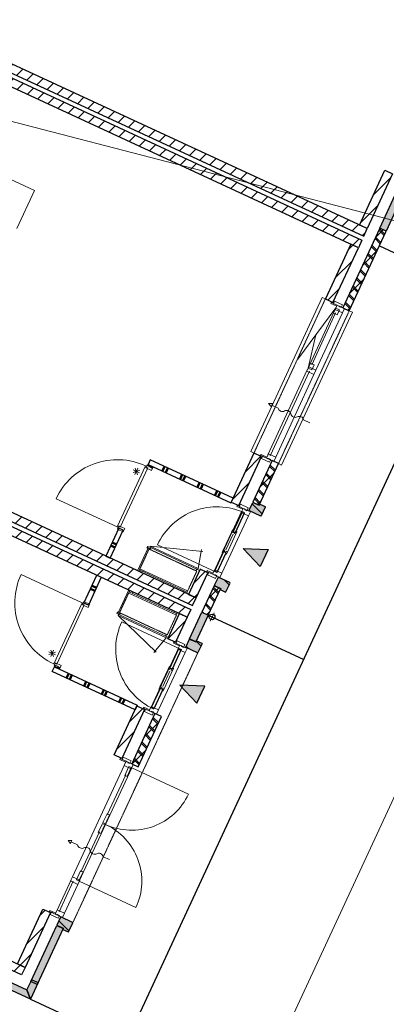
# Model space of a CAD drawing. Extents: x -1000932 to 2054797, y 285738 to 764020.
# Tile 824 of 1056: x 1246435 to 1251659, y 550526 to 564554. Entities that reach past the tile are written whole.
import ezdxf

# ---------------------------------------------------------------- set-up
doc = ezdxf.new("R2010")
doc.units = 0
doc.header["$MEASUREMENT"] = 0
doc.linetypes.add('DASHED', pattern=[0.75, 0.5, -0.25])
doc.layers.add('31.', color=7, linetype='CONTINUOUS')
doc.layers.add('HATCH_REACTORS', color=7, linetype='CONTINUOUS')
doc.layers.add('T05', color=84, linetype='CONTINUOUS', lineweight=0)
pattern_1 = [(45, (1550275.82, 918770.12), (106.06602, -106.066015), [])]
pattern_2 = [(135, (1550240.47, 918946.9), (84.852813, 84.852814), []), (135, (1550254.61, 918961.04), (84.852813, 84.852814), [])]
pattern_3 = [(135, (1550275.82, 918982.25), (106.066017, 106.06602), [])]

msp = doc.modelspace()

# ---------------------------------------------------------------- hatches: boundary and pattern name
at = {"layer": '31.', "linetype": 'Continuous'}
h = msp.add_hatch(dxfattribs=at)
h.set_pattern_fill('ARKEY_P_050A40_12', style=0, pattern_type=0)
h.set_pattern_definition(pattern_1)
h.paths.add_polyline_path([(1251336.35, 561469.311), (1251386.787, 561578.186), (1241451.069, 566180.779), (1241400.631, 566071.873)], flags=0)
h = msp.add_hatch(dxfattribs=at)
h.set_pattern_fill('ARKEY_P_050A40_12', style=0, pattern_type=0)
h.set_pattern_definition(pattern_1)
h.paths.add_polyline_path([(1251311.131, 561414.873), (1251260.694, 561305.998), (1241324.975, 565908.561), (1241375.412, 566017.436)], flags=0)
h = msp.add_hatch(dxfattribs=at)
h.set_pattern_fill('ARKEY_P_050A40_12', style=0, pattern_type=0)
h.set_pattern_definition(pattern_1)
h.paths.add_polyline_path([(1251386.787, 561578.186), (1251277.912, 561628.623), (1251639.412, 562408.967), (1251748.287, 562358.529)], flags=0)
for color, points in [(7, [(1251838.819, 562173.342), (1251929.569, 562131.311), (1251656.35, 561541.498), (1251565.6, 561583.529)]), (253, [(1249756.1, 557677.279), (1249846.85, 557635.248), (1249855.256, 557653.404), (1249932.381, 557617.686), (1249934.819, 557611.029), (1249875.975, 557483.998), (1249869.319, 557481.561), (1249701.475, 557559.342), (1249703.569, 557563.873)]), (7, [(1249861.6, 556763.279), (1249618.975, 557022.248), (1249973.412, 557004.654)]), (253, [(1249208.006, 556494.092), (1249298.725, 556452.061), (1249290.319, 556433.904), (1249367.444, 556398.186), (1249374.1, 556400.592), (1249432.944, 556527.654), (1249430.506, 556534.279), (1249262.631, 556612.029), (1249260.537, 556607.498)]), (7, [(1249031.037, 556112.061), (1249121.787, 556070.029), (1248946.912, 555692.561), (1248856.194, 555734.623)]), (253, [(1248854.069, 555730.061), (1248944.819, 555688.029), (1248953.225, 555706.186), (1249030.35, 555670.467), (1249032.787, 555663.811), (1248973.944, 555536.779), (1248967.319, 555534.342), (1248799.444, 555612.123), (1248801.537, 555616.654)]), (7, [(1249071.381, 555057.436), (1248716.944, 555075.029), (1248959.569, 554816.061)]), (253, [(1246965.131, 551652.342), (1247055.881, 551610.311), (1247047.475, 551592.154), (1247124.6, 551556.436), (1247131.225, 551558.873), (1247190.069, 551685.904), (1247187.631, 551692.529), (1247019.787, 551770.311), (1247017.662, 551765.748)]), (7, [(1246963.037, 551647.811), (1247053.787, 551605.779), (1246683.881, 550807.279), (1246593.162, 550849.311)]), (7, [(1246538.506, 550731.342), (1246587.225, 550598.592), (1245407.631, 551144.998), (1245449.662, 551235.748)]), (7, [(1246587.225, 550598.592), (1246538.506, 550731.342), (1246605.756, 550876.529), (1246696.506, 550834.498)])]:
    msp.add_hatch(color=color, dxfattribs=at).paths.add_polyline_path(points, flags=0)
h = msp.add_hatch(dxfattribs=at)
h.set_pattern_fill('ARKEY_P_050A40_12', style=0, pattern_type=0)
h.set_pattern_definition(pattern_1)
h.paths.add_polyline_path([(1251040.194, 560449.311), (1251130.944, 560407.279), (1251656.35, 561541.498), (1251565.6, 561583.529)], flags=0)
h = msp.add_hatch(dxfattribs=at)
h.set_pattern_fill('ARKEY_P_050A40_33', style=0, pattern_type=0)
h.set_pattern_definition(pattern_2)
h.paths.add_polyline_path([(1251040.194, 560449.311), (1251130.944, 560407.279), (1251656.35, 561541.498), (1251565.6, 561583.529)], flags=0)
h = msp.add_hatch(dxfattribs=at)
h.set_pattern_fill('ARKEY_P_050A40_12', style=0, pattern_type=0)
h.set_pattern_definition(pattern_1)
h.paths.add_polyline_path([(1251260.694, 561305.998), (1251151.819, 561356.436), (1250790.35, 560576.092), (1250899.225, 560525.654)], flags=0)
h = msp.add_hatch(dxfattribs=at)
h.set_pattern_fill('ARKEY_P_050A40_12', style=0, pattern_type=0)
h.set_pattern_definition(pattern_1)
h.paths.add_polyline_path([(1248898.475, 556206.561), (1248948.912, 556315.436), (1239013.162, 560917.998), (1238962.725, 560809.123)], flags=0)
h = msp.add_hatch(dxfattribs=at)
h.set_pattern_fill('ARKEY_P_050A40_12', style=0, pattern_type=0)
h.set_pattern_definition(pattern_1)
h.paths.add_polyline_path([(1248873.256, 556152.092), (1248822.819, 556043.217), (1238887.069, 560645.811), (1238937.506, 560754.686)], flags=0)
h = msp.add_hatch(dxfattribs=at)
h.set_pattern_fill('ARKEY_P_050A40_12', style=0, pattern_type=0)
h.set_pattern_definition(pattern_1)
h.paths.add_polyline_path([(1249882.037, 558329.811), (1249773.162, 558380.248), (1249449.506, 557681.561), (1249558.381, 557631.123)], flags=0)
h = msp.add_hatch(dxfattribs=at)
h.set_pattern_fill('ARKEY_P_050A40_12', style=0, pattern_type=0)
h.set_pattern_definition(pattern_1)
h.paths.add_polyline_path([(1249758.194, 557681.842), (1249848.944, 557639.811), (1250122.162, 558229.592), (1250031.412, 558271.623)], flags=0)
h = msp.add_hatch(dxfattribs=at)
h.set_pattern_fill('ARKEY_P_050A40_33', style=0, pattern_type=0)
h.set_pattern_definition(pattern_2)
h.paths.add_polyline_path([(1249758.194, 557681.842), (1249848.944, 557639.811), (1250122.162, 558229.592), (1250031.412, 558271.623)], flags=0)
h = msp.add_hatch(dxfattribs=at)
h.set_pattern_fill('ARKEY_P_050A40_17', style=0, pattern_type=0)
h.set_pattern_definition(pattern_3)
h.paths.add_polyline_path([(1249756.1, 557677.279), (1249846.85, 557635.248), (1249855.256, 557653.404), (1249932.381, 557617.686), (1249934.819, 557611.029), (1249875.975, 557483.998), (1249869.319, 557481.561), (1249701.475, 557559.342), (1249703.569, 557563.873)], flags=0)
h = msp.add_hatch(dxfattribs=at)
h.set_pattern_fill('ARKEY_P_050A40_12', style=0, pattern_type=0)
h.set_pattern_definition(pattern_1)
h.paths.add_polyline_path([(1249115.35, 556674.748), (1249006.475, 556725.186), (1248840.037, 556365.873), (1248948.912, 556315.436)], flags=0)
h = msp.add_hatch(dxfattribs=at)
h.set_pattern_fill('ARKEY_P_050A40_12', style=0, pattern_type=0)
h.set_pattern_definition(pattern_1)
h.paths.add_polyline_path([(1249031.037, 556112.061), (1249121.787, 556070.029), (1249296.631, 556447.498), (1249205.881, 556489.529)], flags=0)
h = msp.add_hatch(dxfattribs=at)
h.set_pattern_fill('ARKEY_P_050A40_33', style=0, pattern_type=0)
h.set_pattern_definition(pattern_2)
h.paths.add_polyline_path([(1249031.037, 556112.061), (1249121.787, 556070.029), (1249296.631, 556447.498), (1249205.881, 556489.529)], flags=0)
h = msp.add_hatch(dxfattribs=at)
h.set_pattern_fill('ARKEY_P_050A40_17', style=0, pattern_type=0)
h.set_pattern_definition(pattern_3)
h.paths.add_polyline_path([(1249208.006, 556494.092), (1249298.725, 556452.061), (1249290.319, 556433.904), (1249367.444, 556398.186), (1249374.1, 556400.592), (1249432.944, 556527.654), (1249430.506, 556534.279), (1249262.631, 556612.029), (1249260.537, 556607.498)], flags=0)
h = msp.add_hatch(dxfattribs=at)
h.set_pattern_fill('ARKEY_P_050A40_12', style=0, pattern_type=0)
h.set_pattern_definition(pattern_1)
h.paths.add_polyline_path([(1248656.35, 555683.904), (1248547.475, 555734.342), (1248713.912, 556093.654), (1248822.819, 556043.217)], flags=0)
h = msp.add_hatch(dxfattribs=at)
h.set_pattern_fill('ARKEY_P_050A40_17', style=0, pattern_type=0)
h.set_pattern_definition(pattern_3)
h.paths.add_polyline_path([(1248854.069, 555730.061), (1248944.819, 555688.029), (1248953.225, 555706.186), (1249030.35, 555670.467), (1249032.787, 555663.811), (1248973.944, 555536.779), (1248967.319, 555534.342), (1248799.444, 555612.123), (1248801.537, 555616.654)], flags=0)
h = msp.add_hatch(dxfattribs=at)
h.set_pattern_fill('ARKEY_P_050A40_12', style=0, pattern_type=0)
h.set_pattern_definition(pattern_1)
h.paths.add_polyline_path([(1247889.694, 554028.842), (1247780.787, 554079.279), (1248104.444, 554777.967), (1248213.35, 554727.529)], flags=0)
h = msp.add_hatch(dxfattribs=at)
h.set_pattern_fill('ARKEY_P_050A40_12', style=0, pattern_type=0)
h.set_pattern_definition(pattern_1)
h.paths.add_polyline_path([(1248453.444, 554627.311), (1248362.725, 554669.342), (1248030.662, 553952.529), (1248121.412, 553910.498)], flags=0)
h = msp.add_hatch(dxfattribs=at)
h.set_pattern_fill('ARKEY_P_050A40_33', style=0, pattern_type=0)
h.set_pattern_definition(pattern_2)
h.paths.add_polyline_path([(1248453.444, 554627.311), (1248362.725, 554669.342), (1248030.662, 553952.529), (1248121.412, 553910.498)], flags=0)
h = msp.add_hatch(dxfattribs=at)
h.set_pattern_fill('ARKEY_P_050A40_12', style=0, pattern_type=0)
h.set_pattern_definition(pattern_1)
h.paths.add_polyline_path([(1246511.006, 551052.686), (1246402.131, 551103.123), (1246763.6, 551883.436), (1246872.506, 551832.998)], flags=0)
h = msp.add_hatch(dxfattribs=at)
h.set_pattern_fill('ARKEY_P_050A40_17', style=0, pattern_type=0)
h.set_pattern_definition(pattern_3)
h.paths.add_polyline_path([(1246965.131, 551652.342), (1247055.881, 551610.311), (1247047.475, 551592.154), (1247124.6, 551556.436), (1247131.225, 551558.873), (1247190.069, 551685.904), (1247187.631, 551692.529), (1247019.787, 551770.311), (1247017.662, 551765.748)], flags=0)
h = msp.add_hatch(dxfattribs=at)
h.set_pattern_fill('ARKEY_P_050A40_12', style=0, pattern_type=0)
h.set_pattern_definition(pattern_1)
h.paths.add_polyline_path([(1245525.975, 551376.717), (1245576.412, 551485.592), (1246511.006, 551052.686), (1246460.569, 550943.779)], flags=0)

# ---------------------------------------------------------------- linework, layer by layer
at = {"layer": '31.', "color": 7, "linetype": 'Continuous', "lineweight": 50}
for p, q in [((1248499.287, 558187.842), (1248469.85, 558124.342)), ((1248544.662, 558166.842), (1248515.225, 558103.311)), ((1248748.819, 558072.248), (1248719.381, 558008.748)), ((1248794.194, 558051.248), (1248764.756, 557987.717)), ((1248998.35, 557956.686), (1248968.912, 557893.154)), ((1249043.694, 557935.654), (1249014.287, 557872.154)), ((1249247.881, 557841.092), (1249218.444, 557777.561)), ((1249293.225, 557820.061), (1249263.819, 557756.561)), ((1247793.319, 557032.592), (1247729.787, 557062.029)), ((1247814.319, 557077.967), (1247750.819, 557107.404)), ((1247464.975, 556490.373), (1247528.506, 556460.936)), ((1247443.975, 556444.998), (1247507.475, 556415.561)), ((1247133.225, 555238.904), (1247103.819, 555175.404)), ((1247178.6, 555217.873), (1247149.194, 555154.373)), ((1247382.756, 555123.311), (1247353.35, 555059.811)), ((1247428.131, 555102.279), (1247398.725, 555038.811)), ((1247632.287, 555007.717), (1247602.85, 554944.186)), ((1247677.662, 554986.686), (1247648.225, 554923.186)), ((1247881.819, 554892.123), (1247852.381, 554828.592)), ((1247927.162, 554871.092), (1247897.756, 554807.592))]:
    msp.add_line(p, q, dxfattribs=at)
at = {"layer": '31.', "color": 7, "linetype": 'Continuous', "lineweight": 18, "ltscale": 10}
msp.add_lwpolyline([(1247465.787, 544321.467, 0.044976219), (1247780.131, 544865.842), (1249943.069, 549535.092), (1259583.756, 570326.092, -0.394068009), (1263375.975, 571866.529), (1263821.881, 571696.279)], format="xyb", dxfattribs=at)
at = {"layer": '31.', "color": 7, "linetype": 'Continuous', "lineweight": 25, "ltscale": 10}
for points in [[(1247948.287, 549968.092), (1257893.194, 571436.529), (1256532.131, 572067.029)], [(1251386.787, 561578.186), (1241451.069, 566180.779)], [(1241400.631, 566071.873), (1251336.35, 561469.311)], [(1251260.694, 561305.998), (1241324.975, 565908.561)], [(1241375.412, 566017.436), (1251311.131, 561414.873)], [(1251277.912, 561628.623), (1251639.412, 562408.967)], [(1251639.412, 562408.967), (1251748.287, 562358.529)], [(1251748.287, 562358.529), (1251386.787, 561578.186)], [(1251565.6, 561583.529), (1251838.819, 562173.342)], [(1251929.569, 562131.311), (1251656.35, 561541.498)], [(1251565.6, 561583.529), (1251040.194, 560449.311)], [(1251130.944, 560407.279), (1251656.35, 561541.498)], [(1251386.787, 561578.186), (1251277.912, 561628.623)], [(1251336.35, 561469.311), (1251386.787, 561578.186)], [(1251656.35, 561541.498), (1251565.6, 561583.529)], [(1251656.35, 561541.498), (1251565.6, 561583.529)], [(1251311.131, 561414.873), (1251260.694, 561305.998)], [(1251151.819, 561356.436), (1250790.35, 560576.092)], [(1250899.225, 560525.654), (1251260.694, 561305.998)], [(1251260.694, 561305.998), (1251151.819, 561356.436)], [(1251559.662, 561332.779), (1252920.725, 560702.279)], [(1248948.912, 556315.436), (1239013.162, 560917.998)], [(1238937.506, 560754.686), (1248873.256, 556152.092)], [(1238962.725, 560809.123), (1248898.475, 556206.561)], [(1248822.819, 556043.217), (1238887.069, 560645.811)], [(1250790.35, 560576.092), (1250899.225, 560525.654)], [(1251040.194, 560449.311), (1251130.944, 560407.279)], [(1249773.162, 558380.248), (1249449.506, 557681.561)], [(1249558.381, 557631.123), (1249882.037, 558329.811)], [(1249882.037, 558329.811), (1249773.162, 558380.248)], [(1250031.412, 558271.623), (1249758.194, 557681.842)], [(1249848.944, 557639.811), (1250122.162, 558229.592)], [(1250122.162, 558229.592), (1250031.412, 558271.623)], [(1249449.506, 557681.561), (1249558.381, 557631.123)], [(1249758.194, 557681.842), (1249848.944, 557639.811)], [(1249006.475, 556725.186), (1248840.037, 556365.873)], [(1248948.912, 556315.436), (1249115.35, 556674.748)], [(1249115.35, 556674.748), (1249006.475, 556725.186)], [(1249205.881, 556489.529), (1249031.037, 556112.061)], [(1249296.631, 556447.498), (1249205.881, 556489.529)], [(1248840.037, 556365.873), (1248948.912, 556315.436)], [(1249121.787, 556070.029), (1249296.631, 556447.498)], [(1248898.475, 556206.561), (1248948.912, 556315.436)], [(1248547.475, 555734.342), (1248713.912, 556093.654)], [(1248713.912, 556093.654), (1248822.819, 556043.217)], [(1248873.256, 556152.092), (1248822.819, 556043.217)], [(1248856.194, 555734.623), (1249031.037, 556112.061)], [(1249121.787, 556070.029), (1248946.912, 555692.561)], [(1249031.037, 556112.061), (1249121.787, 556070.029)], [(1249031.037, 556112.061), (1249121.787, 556070.029)], [(1249121.787, 556070.029), (1250482.85, 555439.529)], [(1248822.819, 556043.217), (1248656.35, 555683.904)], [(1248656.35, 555683.904), (1248547.475, 555734.342)], [(1248946.912, 555692.561), (1248856.194, 555734.623)], [(1247780.787, 554079.279), (1248104.444, 554777.967)], [(1248213.35, 554727.529), (1247889.694, 554028.842)], [(1248362.725, 554669.342), (1248030.662, 553952.529)], [(1248104.444, 554777.967), (1248213.35, 554727.529)], [(1248453.444, 554627.311), (1248362.725, 554669.342)], [(1248121.412, 553910.498), (1248453.444, 554627.311)], [(1247889.694, 554028.842), (1247780.787, 554079.279)], [(1248030.662, 553952.529), (1248121.412, 553910.498)], [(1246402.131, 551103.123), (1246763.6, 551883.436)], [(1246763.6, 551883.436), (1246872.506, 551832.998)], [(1246872.506, 551832.998), (1246511.006, 551052.686)], [(1246593.162, 550849.311), (1246963.037, 551647.811)], [(1247053.787, 551605.779), (1246683.881, 550807.279)], [(1246963.037, 551647.811), (1247053.787, 551605.779)], [(1245576.412, 551485.592), (1246511.006, 551052.686)], [(1246460.569, 550943.779), (1245525.975, 551376.717)], [(1245449.662, 551235.748), (1246538.506, 550731.342)], [(1246587.225, 550598.592), (1245407.631, 551144.998)], [(1246511.006, 551052.686), (1246402.131, 551103.123)], [(1246511.006, 551052.686), (1246460.569, 550943.779)], [(1246538.506, 550731.342), (1246605.756, 550876.529)], [(1246605.756, 550876.529), (1246696.506, 550834.498)], [(1246696.506, 550834.498), (1246587.225, 550598.592)], [(1246683.881, 550807.279), (1246593.162, 550849.311)], [(1246587.225, 550598.592), (1247948.287, 549968.092)]]:
    msp.add_lwpolyline(points, dxfattribs=at)
at = {"layer": '31.', "color": 7, "linetype": 'Continuous', "lineweight": 18, "ltscale": 10}
for points in [[(1246393.725, 561576.779), (1246645.912, 562121.217), (1244468.225, 563129.998), (1244216.037, 562585.561)], [(1250790.35, 560576.092), (1250744.975, 560597.092), (1249727.787, 558401.248), (1249773.162, 558380.248)], [(1250543.319, 559588.436), (1250940.944, 560446.811)], [(1250870.569, 560511.373), (1250876.881, 560524.967)], [(1250953.131, 560473.123), (1250870.569, 560511.373)], [(1250876.881, 560524.967), (1250959.444, 560486.717)], [(1250959.444, 560486.717), (1250953.131, 560473.123)], [(1251130.944, 560407.279), (1251176.319, 560386.279), (1250167.537, 558208.561), (1250122.162, 558229.592)], [(1250595.319, 559637.623), (1250937.037, 560375.311)], [(1250656.444, 559561.373), (1251034.725, 560378.029)], [(1249971.662, 558354.404), (1250531.975, 559563.936)], [(1250005.162, 558342.217), (1250562.912, 559546.279)], [(1250082.256, 558321.904), (1250628.256, 559500.592)], [(1249874.381, 558360.904), (1249868.1, 558347.279)], [(1249868.1, 558347.279), (1249950.662, 558309.029)], [(1249956.975, 558322.654), (1249874.381, 558360.904)], [(1249950.662, 558309.029), (1249956.975, 558322.654)], [(1248258.412, 558167.467), (1247867.412, 557323.373), (1247844.725, 557333.904), (1247838.412, 557320.279), (1247824.787, 557326.592), (1248228.037, 558197.092), (1248242.037, 558191.592), (1248235.725, 558177.967), (1248258.412, 558167.467)], [(1248286.975, 558181.529), (1248255.194, 558196.217), (1248265.725, 558218.904), (1248329.225, 558189.498), (1248318.725, 558166.811), (1248286.975, 558181.529)], [(1248295.131, 558282.436), (1248265.725, 558218.904)], [(1248265.725, 558218.904), (1249445.287, 557672.498)], [(1249474.725, 557735.998), (1248295.131, 558282.436)], [(1249445.287, 557672.498), (1249474.725, 557735.998)], [(1249529.725, 557616.842), (1249536.037, 557630.467)], [(1249612.287, 557578.592), (1249529.725, 557616.842)], [(1249536.037, 557630.467), (1249618.6, 557592.217)], [(1249597.6, 557546.842), (1249205.006, 556699.342)], [(1249693.881, 557483.498), (1249315.6, 556666.873)], [(1249632.6, 557528.436), (1249608.1, 557539.779)], [(1249618.6, 557592.217), (1249612.287, 557578.592)], [(1247845.381, 557311.529), (1247660.444, 556912.311)], [(1247723.944, 556882.873), (1247908.912, 557282.123)], [(1247908.912, 557282.123), (1247845.381, 557311.529)], [(1249455.694, 557257.154), (1249334.225, 556994.967)], [(1249475.725, 557221.936), (1249374.037, 557002.373)], [(1249515.569, 557229.436), (1249394.1, 556967.217)], [(1248290.287, 557006.279), (1248301.631, 557030.748), (1248259.881, 557050.092), (1248248.537, 557025.592)], [(1248288.006, 557037.061), (1248970.35, 556720.998), (1248977.912, 556737.311), (1248295.569, 557053.404), (1248288.006, 557037.061)], [(1248970.35, 556720.998), (1248288.006, 557037.061), (1248295.569, 557053.404), (1248977.912, 556737.311), (1248970.35, 556720.998)], [(1248295.569, 557053.404), (1248295.569, 557053.404), (1249045.225, 556977.779)], [(1247660.444, 556912.311), (1247723.944, 556882.873)], [(1248265.444, 557028.779), (1248114.131, 556702.123), (1248130.475, 556694.561), (1248281.787, 557021.217), (1248265.444, 557028.779)], [(1248977.912, 556737.311), (1249024.975, 557006.623)], [(1247349.412, 556240.842), (1247534.35, 556640.092)], [(1247534.35, 556640.092), (1247597.85, 556610.654)], [(1248181.444, 556695.186), (1248172.194, 556675.248), (1248130.444, 556694.561), (1248139.694, 556714.529)], [(1248827.787, 556415.623), (1248820.225, 556399.279), (1248139.694, 556714.529), (1248147.287, 556730.873), (1248827.787, 556415.623)], [(1248945.412, 556702.779), (1248956.756, 556727.279), (1248998.475, 556707.967), (1248987.131, 556683.467)], [(1249107.725, 556705.842), (1249101.412, 556692.248)], [(1249101.412, 556692.248), (1249183.975, 556653.998)], [(1249190.287, 556667.592), (1249107.725, 556705.842)], [(1249183.975, 556653.998), (1249190.287, 556667.592)], [(1249241.694, 556684.561), (1249217.194, 556695.904)], [(1247597.85, 556610.654), (1247412.912, 556211.404)], [(1247836.725, 556103.279), (1247988.037, 556429.936), (1248004.35, 556422.342), (1247853.037, 556095.717), (1247836.725, 556103.279)], [(1248668.069, 556070.811), (1248675.631, 556087.154), (1247995.1, 556402.404), (1247987.537, 556386.061), (1248668.069, 556070.811)], [(1248036.85, 556383.061), (1248046.1, 556403.029), (1248004.35, 556422.342), (1247995.1, 556402.404)], [(1248820.225, 556399.279), (1248810.975, 556379.311), (1248769.256, 556398.654), (1248778.506, 556418.623)], [(1246963.6, 555372.311), (1247354.6, 556216.404), (1247331.912, 556226.904), (1247338.225, 556240.498), (1247324.6, 556246.811), (1246921.35, 555376.311), (1246934.6, 555369.217), (1246940.912, 555382.811), (1246963.6, 555372.311)], [(1247412.912, 556211.404), (1247349.412, 556240.842)], [(1247869.944, 556098.904), (1247858.6, 556074.404), (1247816.85, 556093.717), (1247828.225, 556118.217)], [(1247845.006, 556080.686), (1248527.35, 555764.623), (1248519.756, 555748.279), (1247837.412, 556064.373), (1247845.006, 556080.686)], [(1248527.35, 555764.623), (1247845.006, 556080.686), (1247837.412, 556064.373), (1248519.756, 555748.279), (1248527.35, 555764.623)], [(1248675.631, 556087.154), (1248684.881, 556107.123), (1248643.162, 556126.436), (1248633.912, 556106.498)], [(1249117.256, 556072.154), (1249235.194, 556017.498)], [(1249203.537, 556103.811), (1249148.912, 555985.842)], [(1247837.412, 556064.373), (1247837.412, 556064.373), (1248379.881, 555541.467)], [(1248525.069, 555795.404), (1248513.725, 555770.904), (1248555.475, 555751.592), (1248566.819, 555776.092)], [(1248519.756, 555748.279), (1248344.756, 555538.217)], [(1248627.694, 555669.623), (1248634.006, 555683.248)], [(1248710.287, 555631.373), (1248627.694, 555669.623)], [(1248634.006, 555683.248), (1248716.569, 555644.998)], [(1248716.569, 555644.998), (1248710.287, 555631.373)], [(1248302.975, 554752.123), (1248695.569, 555599.623)], [(1248413.569, 554719.654), (1248791.85, 555536.279)], [(1248730.569, 555581.186), (1248706.069, 555592.561)], [(1246899.662, 555269.967), (1246929.069, 555333.467)], [(1248079.225, 554723.529), (1246899.662, 555269.967)], [(1246971.35, 555341.436), (1246939.569, 555356.154), (1246929.069, 555333.467), (1246992.6, 555304.061), (1247003.1, 555326.717), (1246971.35, 555341.436)], [(1246929.069, 555333.467), (1248108.662, 554787.029)], [(1248432.194, 555047.686), (1248553.631, 555309.904)], [(1248472.006, 555055.154), (1248573.725, 555274.748)], [(1248492.069, 555019.936), (1248613.537, 555282.154)], [(1248108.662, 554787.029), (1248079.225, 554723.529)], [(1248205.694, 554758.623), (1248199.381, 554744.998)], [(1248199.381, 554744.998), (1248281.975, 554706.748)], [(1248288.256, 554720.373), (1248205.694, 554758.623)], [(1248281.975, 554706.748), (1248288.256, 554720.373)], [(1248339.662, 554737.342), (1248315.162, 554748.686)], [(1247861.037, 554014.592), (1247867.35, 554028.186)], [(1247943.6, 553976.342), (1247861.037, 554014.592)], [(1247867.35, 554028.186), (1247949.912, 553989.936)], [(1247949.912, 553989.936), (1247943.6, 553976.342)], [(1247921.756, 553929.154), (1247187.444, 552343.967)], [(1248032.319, 553896.654), (1247283.725, 552280.623)], [(1247946.569, 553795.967), (1247682.1, 553225.061)], [(1247569.537, 552982.061), (1247305.069, 552411.154)], [(1247166.412, 552298.592), (1246962.131, 551857.623)], [(1247197.381, 552280.936), (1246995.6, 551845.404)], [(1247262.725, 552235.248), (1247072.725, 551825.123)], [(1246864.85, 551864.092), (1246858.569, 551850.498)], [(1246947.444, 551825.842), (1246864.85, 551864.092)], [(1246858.569, 551850.498), (1246941.131, 551812.248)], [(1246941.131, 551812.248), (1246947.444, 551825.842)]]:
    msp.add_lwpolyline(points, dxfattribs=at)
at = {"layer": '31.', "color": 7, "linetype": 'DASHED', "lineweight": 18, "ltscale": 10}
for points in [[(1250790.35, 560576.092), (1249773.162, 558380.248)], [(1250122.162, 558229.592), (1251130.944, 560407.279)], [(1248147.287, 556730.873), (1248277.569, 557012.154), (1248958.1, 556696.904), (1248827.787, 556415.623)], [(1247987.537, 556386.061), (1247857.256, 556104.779), (1248537.787, 555789.529), (1248668.069, 556070.811)], [(1248971.85, 555532.248), (1247192.194, 551690.436)]]:
    msp.add_lwpolyline(points, dxfattribs=at)
at = {"layer": '31.', "color": 7, "linetype": 'Continuous', "lineweight": 13, "ltscale": 10}
for points in [[(1250940.944, 560446.811), (1250398.569, 559716.092)], [(1250543.319, 559588.436), (1250653.506, 560064.186)], [(1248050.975, 558101.154), (1248144.85, 558135.592)], [(1248052.537, 558139.404), (1248143.287, 558097.373)], [(1248076.881, 558073.029), (1248118.912, 558163.748)], [(1248115.131, 558071.436), (1248080.694, 558165.311)], [(1246944.194, 555543.686), (1246850.319, 555509.248)], [(1246851.881, 555547.498), (1246942.631, 555505.467)], [(1246918.256, 555571.842), (1246876.225, 555481.092)], [(1246880.037, 555573.404), (1246914.475, 555479.529)]]:
    msp.add_lwpolyline(points, dxfattribs=at)
at = {"layer": '31.', "color": 7, "linetype": 'Continuous', "lineweight": 18, "ltscale": 10}
for points in [[(1250904.1, 560512.373), (1250959.444, 560486.717), (1250959.444, 560486.717), (1250977.6, 560478.311), (1250977.6, 560478.311), (1250987.569, 560473.686), (1250983.787, 560465.529), (1251013.725, 560451.654), (1251033.069, 560493.404), (1251033.069, 560493.404), (1250919.631, 560545.936)], [(1250991.537, 560420.436), (1250940.725, 560443.967), (1250908.006, 560373.342), (1250958.819, 560349.811)], [(1251034.725, 560378.029), (1251062.881, 560438.811), (1250959.444, 560486.717), (1250931.287, 560425.936)], [(1250628.256, 559500.592), (1250656.444, 559561.373), (1250552.975, 559609.311), (1250524.819, 559548.498)], [(1250596.162, 559566.904), (1250545.35, 559590.436), (1250578.069, 559661.061), (1250628.881, 559637.529)], [(1249895.319, 558334.686), (1249950.662, 558309.029), (1249950.662, 558309.029), (1249968.819, 558300.623), (1249968.819, 558300.623), (1249978.787, 558295.998), (1249982.569, 558304.154), (1250012.506, 558290.311), (1249993.194, 558248.561), (1249993.194, 558248.561), (1249879.756, 558301.092)], [(1250082.256, 558321.904), (1250054.1, 558261.123), (1249950.662, 558309.029), (1249978.819, 558369.842)], [(1248241.912, 558191.373), (1248231.412, 558168.686), (1248313.069, 558130.842), (1248334.1, 558176.217), (1248252.444, 558214.029)], [(1249563.256, 557617.842), (1249618.6, 557592.217), (1249618.6, 557592.217), (1249636.756, 557583.811), (1249636.756, 557583.811), (1249646.725, 557579.186), (1249642.944, 557570.998), (1249672.881, 557557.154), (1249692.225, 557598.873), (1249692.225, 557598.873), (1249578.819, 557651.436)], [(1249693.881, 557483.498), (1249722.037, 557544.279), (1249618.6, 557592.217), (1249590.444, 557531.404)], [(1247838.412, 557320.279), (1247848.912, 557342.967), (1247930.569, 557305.123), (1247909.569, 557259.779), (1247827.912, 557297.592)], [(1249474.662, 557243.404), (1249453.787, 557253.061), (1249469.35, 557286.654), (1249482.037, 557280.748), (1249474.256, 557263.967), (1249482.444, 557260.186)], [(1249492.819, 557234.998), (1249513.662, 557225.342), (1249529.225, 557258.904), (1249516.537, 557264.779), (1249508.756, 557247.998), (1249500.569, 557251.779)], [(1249356.975, 556989.342), (1249336.1, 556998.998), (1249320.537, 556965.436), (1249333.256, 556959.561), (1249341.037, 556976.342), (1249349.194, 556972.561)], [(1249375.1, 556980.936), (1249395.975, 556971.279), (1249380.444, 556937.686), (1249367.725, 556943.592), (1249375.506, 556960.373), (1249367.35, 556964.154)], [(1249128.631, 556679.623), (1249183.975, 556653.998), (1249183.975, 556653.998), (1249202.131, 556645.592), (1249202.131, 556645.592), (1249212.1, 556640.967), (1249215.912, 556649.123), (1249245.85, 556635.248), (1249226.506, 556593.498), (1249226.506, 556593.498), (1249113.069, 556646.061)], [(1249315.6, 556666.873), (1249287.412, 556606.061), (1249183.975, 556653.998), (1249212.162, 556714.779)], [(1247338.225, 556240.498), (1247327.725, 556217.811), (1247409.381, 556179.998), (1247430.381, 556225.373), (1247348.725, 556263.186)], [(1248661.225, 555670.623), (1248716.569, 555644.998), (1248716.569, 555644.998), (1248734.725, 555636.592), (1248734.725, 555636.592), (1248744.725, 555631.967), (1248740.944, 555623.779), (1248770.881, 555609.904), (1248790.194, 555651.654), (1248790.194, 555651.654), (1248676.787, 555704.186)], [(1248791.85, 555536.279), (1248820.037, 555597.061), (1248716.569, 555644.998), (1248688.412, 555584.186)], [(1246934.725, 555369.436), (1246945.225, 555392.123), (1247026.881, 555354.279), (1247005.85, 555308.904), (1246924.194, 555346.748)], [(1248572.631, 555296.186), (1248551.756, 555305.842), (1248567.319, 555339.436), (1248580.037, 555333.529), (1248572.256, 555316.748), (1248580.412, 555312.967)], [(1248590.787, 555287.779), (1248611.662, 555278.092), (1248627.194, 555311.686), (1248614.506, 555317.561), (1248606.725, 555300.779), (1248598.569, 555304.561)], [(1248454.944, 555042.123), (1248434.069, 555051.779), (1248418.537, 555018.217), (1248431.225, 555012.342), (1248439.006, 555029.123), (1248447.162, 555025.342)], [(1248473.1, 555033.717), (1248493.975, 555024.029), (1248478.412, 554990.467), (1248465.694, 554996.342), (1248473.475, 555013.154), (1248465.319, 555016.936)], [(1248226.6, 554732.404), (1248281.975, 554706.748), (1248281.975, 554706.748), (1248300.1, 554698.342), (1248300.1, 554698.342), (1248310.1, 554693.717), (1248313.881, 554701.904), (1248343.819, 554688.029), (1248324.475, 554646.279), (1248324.475, 554646.279), (1248211.069, 554698.842)], [(1248413.569, 554719.654), (1248385.412, 554658.842), (1248281.975, 554706.748), (1248310.131, 554767.561)], [(1247894.569, 554015.592), (1247949.912, 553989.936), (1247949.912, 553989.936), (1247968.069, 553981.529), (1247968.069, 553981.529), (1247978.037, 553976.904), (1247974.256, 553968.748), (1248004.194, 553954.873), (1248023.537, 553996.623), (1248023.537, 553996.623), (1247910.1, 554049.154)], [(1248025.194, 553881.217), (1248053.35, 553942.029), (1247949.912, 553989.936), (1247921.756, 553929.154)], [(1248025.381, 553898.311), (1247990.912, 553914.279), (1247932.069, 553787.248), (1247966.537, 553771.279)], [(1247655.006, 553098.748), (1247620.537, 553114.717), (1247679.381, 553241.748), (1247713.85, 553225.779)], [(1247648.35, 553084.404), (1247613.881, 553100.373), (1247555.037, 552973.342), (1247589.506, 552957.373)], [(1247277.975, 552284.842), (1247243.475, 552300.811), (1247302.35, 552427.842), (1247336.819, 552411.873)], [(1247290.881, 552296.061), (1247262.725, 552235.248), (1247159.287, 552283.154), (1247187.444, 552343.967)], [(1247072.725, 551825.123), (1247044.569, 551764.311), (1246941.131, 551812.248), (1246969.287, 551873.029)], [(1246885.787, 551837.873), (1246941.131, 551812.248), (1246941.131, 551812.248), (1246959.256, 551803.842), (1246959.256, 551803.842), (1246969.256, 551799.217), (1246973.037, 551807.373), (1247002.975, 551793.498), (1246983.631, 551751.779), (1246983.631, 551751.779), (1246870.225, 551804.311)]]:
    msp.add_lwpolyline(points, close=True, dxfattribs=at)
at = {"layer": '31.', "color": 7, "linetype": 'Continuous', "lineweight": 13, "ltscale": 10}
for points in [[(1250571.037, 558811.311), (1250480.287, 558853.342, 0.499999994), (1250389.569, 558895.373, -0.499999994), (1250298.819, 558937.404, 0.499999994), (1250208.1, 558979.436, -0.499999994), (1250117.35, 559021.467), (1250026.6, 559063.498), (1250037.131, 559086.186), (1249981.225, 559084.498), (1250016.1, 559040.811), (1250026.6, 559063.498)], [(1248227.881, 558196.748, 0.414213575), (1246954.631, 557729.686), (1247824.787, 557326.592)], [(1249638.412, 557527.936, 0.414213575), (1248398.35, 557073.029), (1249245.819, 556680.436)], [(1246921.506, 555376.654, -0.414213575), (1246454.444, 556649.904), (1247324.6, 556246.811)], [(1248343.819, 554733.217, -0.414213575), (1247888.912, 555973.279), (1248736.412, 555580.717)], [(1247658.037, 553088.623, 0.414213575), (1248840.35, 553522.342), (1248032.319, 553896.654)], [(1247658.037, 553088.623, -0.414213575), (1248091.756, 551906.311), (1247283.725, 552280.623)], [(1247713.287, 552586.967), (1247622.537, 552628.998, 0.499999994), (1247531.819, 552671.029, -0.499999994), (1247441.069, 552713.061, 0.499999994), (1247350.35, 552755.092, -0.499999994), (1247259.6, 552797.123), (1247168.85, 552839.154), (1247179.381, 552861.842), (1247123.506, 552860.186), (1247158.35, 552816.467), (1247168.85, 552839.154)]]:
    msp.add_lwpolyline(points, format="xyb", dxfattribs=at)
at = {"layer": '31.', "color": 7, "linetype": 'Continuous', "lineweight": 25, "ltscale": 10}
for points in [[(1249756.1, 557677.279), (1249846.85, 557635.248), (1249855.256, 557653.404), (1249932.381, 557617.686), (1249934.819, 557611.029), (1249875.975, 557483.998), (1249869.319, 557481.561), (1249701.475, 557559.342), (1249703.569, 557563.873)], [(1249508.756, 557247.998), (1249637.569, 557526.123), (1249603.1, 557542.092), (1249474.256, 557263.967)], [(1249246.662, 556682.248), (1249375.506, 556960.373), (1249341.037, 556976.342), (1249212.194, 556698.217)], [(1249208.006, 556494.092), (1249298.725, 556452.061), (1249290.319, 556433.904), (1249367.444, 556398.186), (1249374.1, 556400.592), (1249432.944, 556527.654), (1249430.506, 556534.279), (1249262.631, 556612.029), (1249260.537, 556607.498)], [(1248854.069, 555730.061), (1248944.819, 555688.029), (1248953.225, 555706.186), (1249030.35, 555670.467), (1249032.787, 555663.811), (1248973.944, 555536.779), (1248967.319, 555534.342), (1248799.444, 555612.123), (1248801.537, 555616.654)], [(1248735.569, 555578.873), (1248606.725, 555300.748), (1248572.256, 555316.748), (1248701.069, 555594.873)], [(1248473.475, 555013.154), (1248344.662, 554735.029), (1248310.162, 554750.998), (1248439.006, 555029.123)], [(1246965.131, 551652.342), (1247055.881, 551610.311), (1247047.475, 551592.154), (1247124.6, 551556.436), (1247131.225, 551558.873), (1247190.069, 551685.904), (1247187.631, 551692.529), (1247019.787, 551770.311), (1247017.662, 551765.748)]]:
    msp.add_lwpolyline(points, close=True, dxfattribs=at)
at = {"layer": '31.', "color": 7, "linetype": 'Continuous'}
msp.add_circle((1249176.225, 556044.811), 39.987, dxfattribs=at)
at = {"layer": 'HATCH_REACTORS', "ltscale": 10}
for points in [[(1251336.35, 561469.311), (1251386.787, 561578.186), (1241451.069, 566180.779), (1241400.631, 566071.873)], [(1251311.131, 561414.873), (1251260.694, 561305.998), (1241324.975, 565908.561), (1241375.412, 566017.436)], [(1251386.787, 561578.186), (1251277.912, 561628.623), (1251639.412, 562408.967), (1251748.287, 562358.529)], [(1251838.819, 562173.342), (1251929.569, 562131.311), (1251656.35, 561541.498), (1251565.6, 561583.529)], [(1251040.194, 560449.311), (1251130.944, 560407.279), (1251656.35, 561541.498), (1251565.6, 561583.529)], [(1251040.194, 560449.311), (1251130.944, 560407.279), (1251656.35, 561541.498), (1251565.6, 561583.529)], [(1251260.694, 561305.998), (1251151.819, 561356.436), (1250790.35, 560576.092), (1250899.225, 560525.654)], [(1248898.475, 556206.561), (1248948.912, 556315.436), (1239013.162, 560917.998), (1238962.725, 560809.123)], [(1248873.256, 556152.092), (1248822.819, 556043.217), (1238887.069, 560645.811), (1238937.506, 560754.686)], [(1249882.037, 558329.811), (1249773.162, 558380.248), (1249449.506, 557681.561), (1249558.381, 557631.123)], [(1248295.131, 558282.436), (1248265.725, 558218.904), (1249445.287, 557672.498), (1249474.725, 557735.998)], [(1249758.194, 557681.842), (1249848.944, 557639.811), (1250122.162, 558229.592), (1250031.412, 558271.623)], [(1249758.194, 557681.842), (1249848.944, 557639.811), (1250122.162, 558229.592), (1250031.412, 558271.623)], [(1249756.1, 557677.279), (1249846.85, 557635.248), (1249855.256, 557653.404), (1249932.381, 557617.686), (1249934.819, 557611.029), (1249875.975, 557483.998), (1249869.319, 557481.561), (1249701.475, 557559.342), (1249703.569, 557563.873)], [(1249756.1, 557677.279), (1249846.85, 557635.248), (1249855.256, 557653.404), (1249932.381, 557617.686), (1249934.819, 557611.029), (1249875.975, 557483.998), (1249869.319, 557481.561), (1249701.475, 557559.342), (1249703.569, 557563.873)], [(1247908.912, 557282.123), (1247845.381, 557311.529), (1247660.444, 556912.311), (1247723.944, 556882.873)], [(1249861.6, 556763.279), (1249618.975, 557022.248), (1249973.412, 557004.654)], [(1247412.912, 556211.404), (1247349.412, 556240.842), (1247534.35, 556640.092), (1247597.85, 556610.654)], [(1249115.35, 556674.748), (1249006.475, 556725.186), (1248840.037, 556365.873), (1248948.912, 556315.436)], [(1249031.037, 556112.061), (1249121.787, 556070.029), (1249296.631, 556447.498), (1249205.881, 556489.529)], [(1249031.037, 556112.061), (1249121.787, 556070.029), (1249296.631, 556447.498), (1249205.881, 556489.529)], [(1249208.006, 556494.092), (1249298.725, 556452.061), (1249290.319, 556433.904), (1249367.444, 556398.186), (1249374.1, 556400.592), (1249432.944, 556527.654), (1249430.506, 556534.279), (1249262.631, 556612.029), (1249260.537, 556607.498)], [(1249208.006, 556494.092), (1249298.725, 556452.061), (1249290.319, 556433.904), (1249367.444, 556398.186), (1249374.1, 556400.592), (1249432.944, 556527.654), (1249430.506, 556534.279), (1249262.631, 556612.029), (1249260.537, 556607.498)], [(1248656.35, 555683.904), (1248547.475, 555734.342), (1248713.912, 556093.654), (1248822.819, 556043.217)], [(1249031.037, 556112.061), (1249121.787, 556070.029), (1248946.912, 555692.561), (1248856.194, 555734.623)], [(1248854.069, 555730.061), (1248944.819, 555688.029), (1248953.225, 555706.186), (1249030.35, 555670.467), (1249032.787, 555663.811), (1248973.944, 555536.779), (1248967.319, 555534.342), (1248799.444, 555612.123), (1248801.537, 555616.654)], [(1248854.069, 555730.061), (1248944.819, 555688.029), (1248953.225, 555706.186), (1249030.35, 555670.467), (1249032.787, 555663.811), (1248973.944, 555536.779), (1248967.319, 555534.342), (1248799.444, 555612.123), (1248801.537, 555616.654)], [(1246899.662, 555269.967), (1246929.069, 555333.467), (1248108.662, 554787.029), (1248079.225, 554723.529)], [(1249071.381, 555057.436), (1248716.944, 555075.029), (1248959.569, 554816.061)], [(1247889.694, 554028.842), (1247780.787, 554079.279), (1248104.444, 554777.967), (1248213.35, 554727.529)], [(1248453.444, 554627.311), (1248362.725, 554669.342), (1248030.662, 553952.529), (1248121.412, 553910.498)], [(1248453.444, 554627.311), (1248362.725, 554669.342), (1248030.662, 553952.529), (1248121.412, 553910.498)], [(1246511.006, 551052.686), (1246402.131, 551103.123), (1246763.6, 551883.436), (1246872.506, 551832.998)], [(1246965.131, 551652.342), (1247055.881, 551610.311), (1247047.475, 551592.154), (1247124.6, 551556.436), (1247131.225, 551558.873), (1247190.069, 551685.904), (1247187.631, 551692.529), (1247019.787, 551770.311), (1247017.662, 551765.748)], [(1246965.131, 551652.342), (1247055.881, 551610.311), (1247047.475, 551592.154), (1247124.6, 551556.436), (1247131.225, 551558.873), (1247190.069, 551685.904), (1247187.631, 551692.529), (1247019.787, 551770.311), (1247017.662, 551765.748)], [(1246963.037, 551647.811), (1247053.787, 551605.779), (1246683.881, 550807.279), (1246593.162, 550849.311)], [(1245525.975, 551376.717), (1245576.412, 551485.592), (1246511.006, 551052.686), (1246460.569, 550943.779)], [(1246538.506, 550731.342), (1246587.225, 550598.592), (1245407.631, 551144.998), (1245449.662, 551235.748)], [(1246587.225, 550598.592), (1246538.506, 550731.342), (1246605.756, 550876.529), (1246696.506, 550834.498)]]:
    msp.add_lwpolyline(points, close=True, dxfattribs=at)
at = {"layer": 'T05', "flags": 128}
msp.add_lwpolyline([(1235095.298, 567710.921), (1240677.809, 564566.247), (1292805.874, 551051.497)], dxfattribs=at)

doc.saveas('drawing.dxf')
